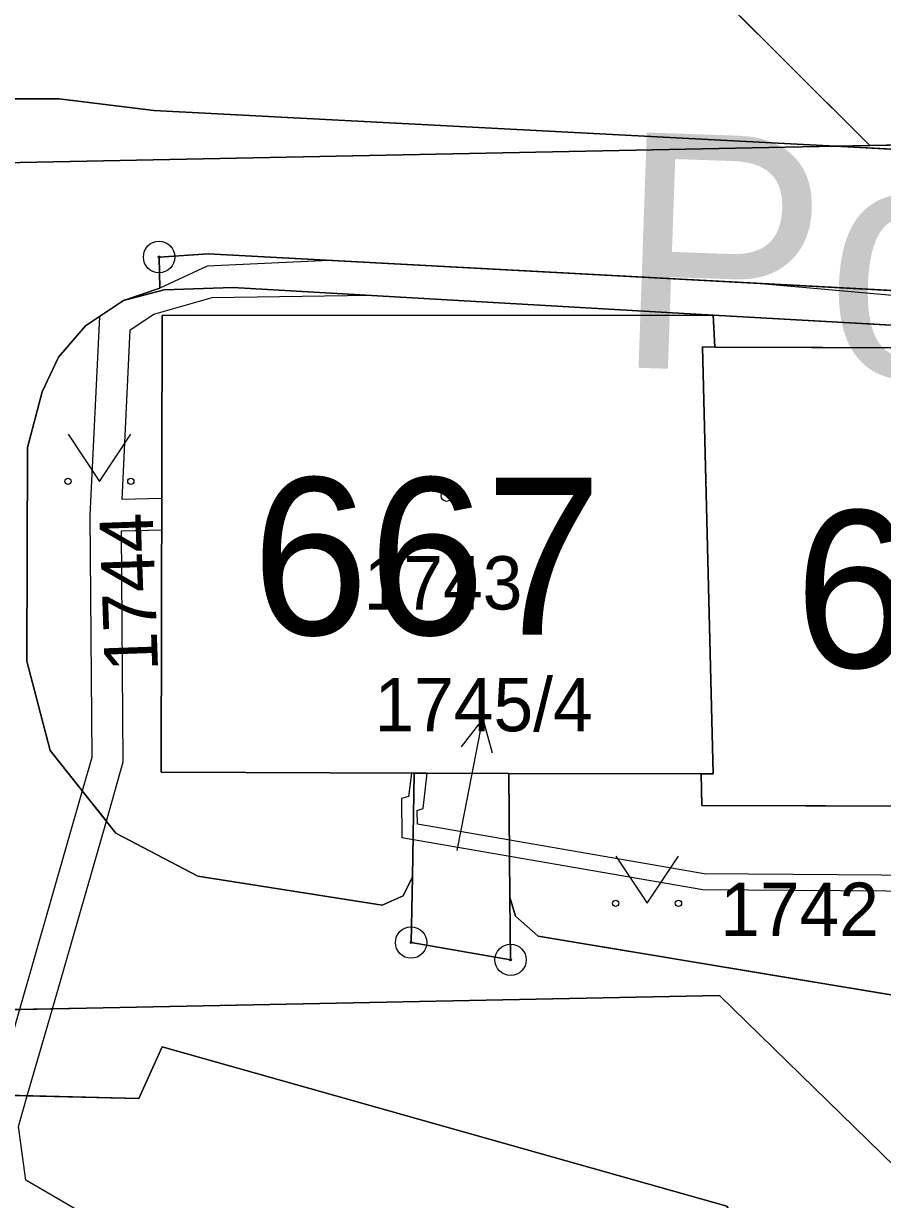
# Model space of a CAD drawing. Extents: x -689422 to -685210, y -987725 to -982160.
# Drawn here: x -687117.04 to -687089.67, y -984996.88 to -984959.41 of the extents above; entities that cross this region are included whole.
import ezdxf

# ---------------------------------------------------------------- set-up
doc = ezdxf.new("R2010")
doc.units = 0
for name, color, linetype in [('KN_Budovy', 7, 'Continuous'), ('KN_Budovy_cisla_domovni', 7, 'Continuous'), ('KN_Hranice_parcel', 7, 'Continuous'), ('KN_Parcelni cisla', 7, 'Continuous'), ('KN_Parcelni cisla_sipky', 7, 'Continuous'), ('KN_Polygon parcely', 7, 'Continuous'), ('KN_Popisy_pomistni nazvy nazvy ulic', 7, 'Continuous'), ('KN_POZEMKY_OSTATNI PLOCHA', 7, 'Continuous'), ('KN_POZEMKY_TTP', 7, 'Continuous'), ('KN_POZEMKY_ZASTAVENA PLOCHA', 7, 'Continuous'), ('KN_VYUZITI_17_ostatni plocha_ostatni komunikace', 7, 'Continuous'), ('KN_VYUZITI_19_ostatni plocha_zelen', 7, 'Continuous'), ('KN_VYUZITI_26_ostatni plocha_jina plocha', 7, 'Continuous'), ('KN_Věcná břemena k části', 7, 'Continuous'), ('KN_Značky bodu BP', 7, 'Continuous'), ('KN_Značky budov', 7, 'Continuous'), ('KN_Značky kultur', 7, 'Continuous')]:
    doc.layers.add(name, color=color, linetype=linetype)

msp = doc.modelspace()

# ---------------------------------------------------------------- linework, layer by layer
at = {"layer": 'KN_Budovy'}
for points in [[(-687112.65, -984983.26), (-687104.59, -984983.29), (-687101.58, -984983.3), (-687095.45, -984983.32), (-687095.06, -984983.32), (-687095.4, -984969.71), (-687095.01, -984969.72), (-687095.06, -984968.7), (-687112.62, -984968.71)], [(-687087.53, -984984.35), (-687084.53, -984984.36), (-687078.25, -984984.39), (-687077.9, -984984.4), (-687078.19, -984970.82), (-687077.84, -984970.81), (-687077.86, -984969.78), (-687095.01, -984969.72), (-687095.4, -984969.71), (-687095.06, -984983.32), (-687095.45, -984983.32), (-687095.42, -984984.32)]]:
    msp.add_lwpolyline(points, close=True, dxfattribs=at)
at = {"layer": 'KN_Hranice_parcel'}
for p, q in [((-687142.47, -984911.12), (-687090.07, -984963.3)), ((-687090.07, -984963.3), (-687035.95, -984962.21)), ((-687091.17, -984963.32), (-687090.07, -984963.3)), ((-687063.56, -984970.47), (-687095.06, -984968.7)), ((-687095.06, -984968.7), (-687095.01, -984969.72)), ((-687104.65, -984986.6), (-687104.59, -984983.29)), ((-687104.59, -984983.29), (-687101.58, -984983.3)), ((-687095.45, -984983.32), (-687101.58, -984983.3)), ((-687101.58, -984983.3), (-687101.54, -984987.24))]:
    msp.add_line(p, q, dxfattribs=at)
for points in [[(-687134.89, -984964.2), (-687134.89, -984961.86), (-687115.9, -984961.81), (-687112.89, -984962.18), (-687091.17, -984963.32)], [(-687134.89, -984964.2), (-687117.15, -984963.84), (-687091.17, -984963.32)], [(-687091.17, -984963.32), (-687049.25, -984965.53), (-687046.44, -984965.96), (-687043.45, -984967.11), (-687041, -984969.33), (-687039.15, -984972.8), (-687038.42, -984976.8), (-687038.47, -984988.85), (-687038.62, -984991.89), (-687032.34, -984991.79), (-687032.31, -984993.89), (-687038.76, -984994.06), (-687038.99, -985000)], [(-687113.85, -984968.24), (-687112.7, -984967.84), (-687112.72, -984966.85), (-687111.16, -984966.75), (-687063.54, -984969.3), (-687063.56, -984970.47)], [(-687095.06, -984968.7), (-687110.37, -984967.82), (-687112.56, -984967.9), (-687113.85, -984968.24)], [(-687113.85, -984968.24), (-687115.06, -984969.04), (-687115.93, -984970.04), (-687116.45, -984971.15), (-687116.91, -984972.92), (-687116.93, -984979.73), (-687116.19, -984982.57), (-687114.1, -984985.2), (-687111.49, -984986.57), (-687105.61, -984987.5), (-687104.94, -984987.2), (-687104.65, -984986.6)], [(-687095.06, -984968.7), (-687112.62, -984968.71), (-687112.65, -984983.26), (-687104.59, -984983.29)], [(-687095.01, -984969.72), (-687095.4, -984969.71), (-687095.06, -984983.32), (-687095.45, -984983.32)], [(-687095.01, -984969.72), (-687077.86, -984969.78), (-687077.84, -984970.81)], [(-687095.45, -984983.32), (-687095.42, -984984.32), (-687087.53, -984984.35)], [(-687101.54, -984987.24), (-687101.52, -984989.24), (-687104.69, -984988.69), (-687104.65, -984986.6)], [(-687101.54, -984987.24), (-687101.36, -984987.85), (-687100.64, -984988.49), (-687088.69, -984990.47), (-687088.1, -984990.21), (-687087.69, -984989.66)], [(-687039.26, -985009.93), (-687039.43, -984996.06), (-687049.06, -984996.18), (-687054.78, -984996.25), (-687088.42, -984996.66), (-687094.86, -984990.38), (-687115.03, -984990.78), (-687134.93, -984991.18)], [(-687134.93, -984991.18), (-687134.93, -984993.12), (-687113.36, -984993.66), (-687112.62, -984992.01), (-687094.63, -984997.09), (-687093.03, -984999.73), (-687092.25, -985003.03), (-687092.26, -985008.75)]]:
    msp.add_lwpolyline(points, dxfattribs=at)
at = {"layer": 'KN_Parcelni cisla_sipky'}
for p, q in [((-687102.407, -984981.564), (-687103.09, -984982.452)), ((-687102.98, -984984.51), (-687102.407, -984981.564)), ((-687102.407, -984981.564), (-687102.107, -984982.643)), ((-687103.22, -984985.76), (-687102.98, -984984.51))]:
    msp.add_line(p, q, dxfattribs=at)
at = {"layer": 'KN_Polygon parcely'}
for points in [[(-687035.95, -984962.21), (-687019.2, -984936.37), (-687068.02, -984905.78), (-687092.95, -984890.15), (-687110.45, -984866.53), (-687121.52, -984879.68), (-687121.76, -984881.07), (-687136.57, -984902.88), (-687142.47, -984911.12), (-687090.07, -984963.3)], [(-687161.13, -985030.64), (-687141.46, -985030.23), (-687143.35, -984991.35), (-687142.57, -984967.37), (-687142.81, -984964.36), (-687134.89, -984964.2), (-687134.89, -984961.86), (-687115.9, -984961.81), (-687112.89, -984962.18), (-687091.17, -984963.32), (-687090.07, -984963.3), (-687142.47, -984911.12), (-687148.73, -984919.87), (-687143.89, -985028.73), (-687163.32, -985029.94), (-687162.57, -985065.19), (-687161.67, -985065.11)], [(-687117.15, -984963.84), (-687091.17, -984963.32), (-687112.89, -984962.18), (-687115.9, -984961.81), (-687134.89, -984961.86), (-687134.89, -984964.2)], [(-687134.93, -984991.18), (-687115.03, -984990.78), (-687094.86, -984990.38), (-687088.42, -984996.66), (-687054.78, -984996.25), (-687049.06, -984996.18), (-687039.43, -984996.06), (-687039.26, -985009.93), (-687038.99, -985000), (-687038.76, -984994.06), (-687032.31, -984993.89), (-687032.34, -984991.79), (-687038.62, -984991.89), (-687038.47, -984988.85), (-687038.42, -984976.8), (-687039.15, -984972.8), (-687041, -984969.33), (-687043.45, -984967.11), (-687046.44, -984965.96), (-687049.25, -984965.53), (-687091.17, -984963.32), (-687117.15, -984963.84), (-687134.89, -984964.2)], [(-687095.06, -984968.7), (-687063.56, -984970.47), (-687063.54, -984969.3), (-687111.16, -984966.75), (-687112.72, -984966.85), (-687112.7, -984967.84), (-687113.85, -984968.24), (-687112.56, -984967.9), (-687110.37, -984967.82)], [(-687095.06, -984968.7), (-687110.37, -984967.82), (-687112.56, -984967.9), (-687113.85, -984968.24), (-687115.06, -984969.04), (-687115.93, -984970.04), (-687116.45, -984971.15), (-687116.91, -984972.92), (-687116.93, -984979.73), (-687116.19, -984982.57), (-687114.1, -984985.2), (-687111.49, -984986.57), (-687105.61, -984987.5), (-687104.94, -984987.2), (-687104.65, -984986.6), (-687104.59, -984983.29), (-687112.65, -984983.26), (-687112.62, -984968.71)], [(-687101.58, -984983.3), (-687095.45, -984983.32), (-687095.06, -984983.32), (-687095.4, -984969.71), (-687095.01, -984969.72), (-687095.06, -984968.7), (-687112.62, -984968.71), (-687112.65, -984983.26), (-687104.59, -984983.29)], [(-687095.4, -984969.71), (-687095.06, -984983.32), (-687095.45, -984983.32), (-687095.42, -984984.32), (-687087.53, -984984.35), (-687084.53, -984984.36), (-687078.25, -984984.39), (-687077.9, -984984.4), (-687078.19, -984970.82), (-687077.84, -984970.81), (-687077.86, -984969.78), (-687095.01, -984969.72)], [(-687101.54, -984987.24), (-687101.58, -984983.3), (-687104.59, -984983.29), (-687104.65, -984986.6), (-687104.69, -984988.69), (-687101.52, -984989.24)], [(-687088.69, -984990.47), (-687088.1, -984990.21), (-687087.69, -984989.66), (-687087.53, -984984.35), (-687095.42, -984984.32), (-687095.45, -984983.32), (-687101.58, -984983.3), (-687101.54, -984987.24), (-687101.36, -984987.85), (-687100.64, -984988.49)], [(-687092.26, -985008.75), (-687092.25, -985003.03), (-687093.03, -984999.73), (-687094.63, -984997.09), (-687112.62, -984992.01), (-687113.36, -984993.66), (-687134.93, -984993.12), (-687134.93, -984991.18), (-687143.35, -984991.35), (-687141.46, -985030.23), (-687161.13, -985030.64), (-687161.67, -985065.11), (-687146.86, -985065.35), (-687121.83, -985065.3), (-687091.9, -985065.24)]]:
    msp.add_lwpolyline(points, close=True, dxfattribs=at)
for points in [[(-687035.95, -984962.21), (-687090.07, -984963.3), (-687091.17, -984963.32), (-687049.25, -984965.53)], [(-687088.69, -984990.47), (-687100.64, -984988.49), (-687101.36, -984987.85), (-687101.54, -984987.24), (-687101.52, -984989.24), (-687104.69, -984988.69), (-687104.65, -984986.6), (-687104.94, -984987.2), (-687105.61, -984987.5), (-687111.49, -984986.57), (-687114.1, -984985.2), (-687116.19, -984982.57), (-687116.93, -984979.73), (-687116.91, -984972.92), (-687116.45, -984971.15), (-687115.93, -984970.04), (-687115.06, -984969.04), (-687113.85, -984968.24), (-687112.7, -984967.84), (-687112.72, -984966.85), (-687111.16, -984966.75), (-687063.54, -984969.3)], [(-687063.56, -984970.47), (-687095.06, -984968.7), (-687095.01, -984969.72), (-687077.86, -984969.78)], [(-687088.42, -984996.66), (-687094.86, -984990.38), (-687115.03, -984990.78), (-687134.93, -984991.18), (-687134.93, -984993.12), (-687113.36, -984993.66), (-687112.62, -984992.01), (-687094.63, -984997.09), (-687093.03, -984999.73), (-687092.25, -985003.03), (-687092.26, -985008.75), (-687086.26, -985008.71)]]:
    msp.add_lwpolyline(points, dxfattribs=at)
at = {"layer": 'KN_POZEMKY_OSTATNI PLOCHA'}
for p, q in [((-687134.89, -984961.86), (-687115.9, -984961.81)), ((-687115.9, -984961.81), (-687112.89, -984962.18)), ((-687112.89, -984962.18), (-687091.17, -984963.32)), ((-687090.07, -984963.3), (-687035.95, -984962.21)), ((-687117.15, -984963.84), (-687091.17, -984963.32)), ((-687091.17, -984963.32), (-687117.15, -984963.84)), ((-687091.17, -984963.32), (-687090.07, -984963.3)), ((-687091.17, -984963.32), (-687049.25, -984965.53)), ((-687049.25, -984965.53), (-687091.17, -984963.32)), ((-687111.16, -984966.75), (-687112.72, -984966.85)), ((-687112.72, -984966.85), (-687111.16, -984966.75)), ((-687112.72, -984966.85), (-687112.7, -984967.84)), ((-687112.7, -984967.84), (-687112.72, -984966.85)), ((-687063.54, -984969.3), (-687111.16, -984966.75)), ((-687111.16, -984966.75), (-687063.54, -984969.3)), ((-687112.7, -984967.84), (-687113.85, -984968.24)), ((-687113.85, -984968.24), (-687112.7, -984967.84)), ((-687112.56, -984967.9), (-687113.85, -984968.24)), ((-687113.85, -984968.24), (-687112.56, -984967.9)), ((-687110.37, -984967.82), (-687112.56, -984967.9)), ((-687112.56, -984967.9), (-687110.37, -984967.82)), ((-687095.06, -984968.7), (-687110.37, -984967.82)), ((-687110.37, -984967.82), (-687095.06, -984968.7)), ((-687113.85, -984968.24), (-687115.06, -984969.04)), ((-687115.06, -984969.04), (-687113.85, -984968.24)), ((-687112.62, -984968.71), (-687112.65, -984983.26)), ((-687095.06, -984968.7), (-687112.62, -984968.71)), ((-687063.56, -984970.47), (-687095.06, -984968.7)), ((-687095.06, -984968.7), (-687063.56, -984970.47)), ((-687095.01, -984969.72), (-687095.06, -984968.7)), ((-687115.06, -984969.04), (-687115.93, -984970.04)), ((-687115.93, -984970.04), (-687115.06, -984969.04)), ((-687077.86, -984969.78), (-687095.01, -984969.72)), ((-687115.93, -984970.04), (-687116.45, -984971.15)), ((-687116.45, -984971.15), (-687115.93, -984970.04)), ((-687116.45, -984971.15), (-687116.91, -984972.92)), ((-687116.91, -984972.92), (-687116.45, -984971.15)), ((-687116.91, -984972.92), (-687116.93, -984979.73)), ((-687116.93, -984979.73), (-687116.91, -984972.92)), ((-687116.93, -984979.73), (-687116.19, -984982.57)), ((-687116.19, -984982.57), (-687116.93, -984979.73)), ((-687116.19, -984982.57), (-687114.1, -984985.2)), ((-687114.1, -984985.2), (-687116.19, -984982.57)), ((-687112.65, -984983.26), (-687104.59, -984983.29)), ((-687104.65, -984986.6), (-687104.59, -984983.29)), ((-687104.59, -984983.29), (-687104.65, -984986.6)), ((-687104.59, -984983.29), (-687101.58, -984983.3)), ((-687101.58, -984983.3), (-687101.54, -984987.24)), ((-687101.54, -984987.24), (-687101.58, -984983.3)), ((-687101.58, -984983.3), (-687095.45, -984983.32)), ((-687095.45, -984983.32), (-687095.42, -984984.32)), ((-687095.42, -984984.32), (-687087.53, -984984.35)), ((-687114.1, -984985.2), (-687111.49, -984986.57)), ((-687111.49, -984986.57), (-687114.1, -984985.2)), ((-687111.49, -984986.57), (-687105.61, -984987.5)), ((-687105.61, -984987.5), (-687111.49, -984986.57)), ((-687104.94, -984987.2), (-687104.65, -984986.6)), ((-687104.65, -984986.6), (-687104.94, -984987.2)), ((-687104.65, -984986.6), (-687104.69, -984988.69)), ((-687104.69, -984988.69), (-687104.65, -984986.6)), ((-687105.61, -984987.5), (-687104.94, -984987.2)), ((-687104.94, -984987.2), (-687105.61, -984987.5)), ((-687101.52, -984989.24), (-687101.54, -984987.24)), ((-687101.54, -984987.24), (-687101.36, -984987.85)), ((-687101.54, -984987.24), (-687101.52, -984989.24)), ((-687101.36, -984987.85), (-687101.54, -984987.24)), ((-687101.36, -984987.85), (-687100.64, -984988.49)), ((-687100.64, -984988.49), (-687101.36, -984987.85)), ((-687100.64, -984988.49), (-687088.69, -984990.47)), ((-687088.69, -984990.47), (-687100.64, -984988.49)), ((-687104.69, -984988.69), (-687101.52, -984989.24)), ((-687101.52, -984989.24), (-687104.69, -984988.69)), ((-687094.86, -984990.38), (-687115.03, -984990.78)), ((-687115.03, -984990.78), (-687094.86, -984990.38)), ((-687088.42, -984996.66), (-687094.86, -984990.38)), ((-687094.86, -984990.38), (-687088.42, -984996.66)), ((-687115.03, -984990.78), (-687134.93, -984991.18)), ((-687134.93, -984991.18), (-687115.03, -984990.78)), ((-687112.62, -984992.01), (-687113.36, -984993.66)), ((-687113.36, -984993.66), (-687112.62, -984992.01)), ((-687094.63, -984997.09), (-687112.62, -984992.01)), ((-687112.62, -984992.01), (-687094.63, -984997.09)), ((-687113.36, -984993.66), (-687134.93, -984993.12)), ((-687134.93, -984993.12), (-687113.36, -984993.66))]:
    msp.add_line(p, q, dxfattribs=at)
at = {"layer": 'KN_POZEMKY_TTP'}
for p, q in [((-687090.07, -984963.3), (-687142.47, -984911.12)), ((-687142.47, -984911.12), (-687090.07, -984963.3)), ((-687115.9, -984961.81), (-687134.89, -984961.86)), ((-687112.89, -984962.18), (-687115.9, -984961.81)), ((-687091.17, -984963.32), (-687112.89, -984962.18)), ((-687035.95, -984962.21), (-687090.07, -984963.3)), ((-687090.07, -984963.3), (-687091.17, -984963.32))]:
    msp.add_line(p, q, dxfattribs=at)
at = {"layer": 'KN_POZEMKY_ZASTAVENA PLOCHA'}
for p, q in [((-687112.65, -984983.26), (-687112.62, -984968.71)), ((-687112.62, -984968.71), (-687095.06, -984968.7)), ((-687095.06, -984968.7), (-687095.01, -984969.72)), ((-687095.06, -984983.32), (-687095.4, -984969.71)), ((-687095.4, -984969.71), (-687095.01, -984969.72)), ((-687095.01, -984969.72), (-687095.4, -984969.71)), ((-687095.4, -984969.71), (-687095.06, -984983.32)), ((-687095.01, -984969.72), (-687077.86, -984969.78)), ((-687104.59, -984983.29), (-687112.65, -984983.26)), ((-687101.58, -984983.3), (-687104.59, -984983.29)), ((-687095.45, -984983.32), (-687101.58, -984983.3)), ((-687095.42, -984984.32), (-687095.45, -984983.32)), ((-687095.45, -984983.32), (-687095.06, -984983.32)), ((-687095.06, -984983.32), (-687095.45, -984983.32)), ((-687087.53, -984984.35), (-687095.42, -984984.32))]:
    msp.add_line(p, q, dxfattribs=at)
at = {"layer": 'KN_VYUZITI_17_ostatni plocha_ostatni komunikace'}
for p, q in [((-687134.89, -984961.86), (-687115.9, -984961.81)), ((-687115.9, -984961.81), (-687112.89, -984962.18)), ((-687112.89, -984962.18), (-687091.17, -984963.32)), ((-687117.15, -984963.84), (-687091.17, -984963.32)), ((-687091.17, -984963.32), (-687117.15, -984963.84)), ((-687091.17, -984963.32), (-687049.25, -984965.53)), ((-687111.16, -984966.75), (-687112.72, -984966.85)), ((-687112.72, -984966.85), (-687112.7, -984967.84)), ((-687063.54, -984969.3), (-687111.16, -984966.75)), ((-687112.7, -984967.84), (-687113.85, -984968.24)), ((-687113.85, -984968.24), (-687115.06, -984969.04)), ((-687115.06, -984969.04), (-687115.93, -984970.04)), ((-687115.93, -984970.04), (-687116.45, -984971.15)), ((-687116.45, -984971.15), (-687116.91, -984972.92)), ((-687116.91, -984972.92), (-687116.93, -984979.73)), ((-687116.93, -984979.73), (-687116.19, -984982.57)), ((-687116.19, -984982.57), (-687114.1, -984985.2)), ((-687104.65, -984986.6), (-687104.59, -984983.29)), ((-687104.59, -984983.29), (-687101.58, -984983.3)), ((-687101.58, -984983.3), (-687101.54, -984987.24)), ((-687114.1, -984985.2), (-687111.49, -984986.57)), ((-687111.49, -984986.57), (-687105.61, -984987.5)), ((-687104.94, -984987.2), (-687104.65, -984986.6)), ((-687104.65, -984986.6), (-687104.69, -984988.69)), ((-687104.69, -984988.69), (-687104.65, -984986.6)), ((-687105.61, -984987.5), (-687104.94, -984987.2)), ((-687101.52, -984989.24), (-687101.54, -984987.24)), ((-687101.54, -984987.24), (-687101.36, -984987.85)), ((-687101.54, -984987.24), (-687101.52, -984989.24)), ((-687101.36, -984987.85), (-687100.64, -984988.49)), ((-687100.64, -984988.49), (-687088.69, -984990.47)), ((-687104.69, -984988.69), (-687101.52, -984989.24)), ((-687101.52, -984989.24), (-687104.69, -984988.69)), ((-687094.86, -984990.38), (-687115.03, -984990.78)), ((-687115.03, -984990.78), (-687094.86, -984990.38)), ((-687088.42, -984996.66), (-687094.86, -984990.38)), ((-687094.86, -984990.38), (-687088.42, -984996.66)), ((-687115.03, -984990.78), (-687134.93, -984991.18)), ((-687134.93, -984991.18), (-687115.03, -984990.78)), ((-687112.62, -984992.01), (-687113.36, -984993.66)), ((-687094.63, -984997.09), (-687112.62, -984992.01)), ((-687113.36, -984993.66), (-687134.93, -984993.12))]:
    msp.add_line(p, q, dxfattribs=at)
at = {"layer": 'KN_VYUZITI_19_ostatni plocha_zelen'}
for p, q in [((-687112.72, -984966.85), (-687111.16, -984966.75)), ((-687112.7, -984967.84), (-687112.72, -984966.85)), ((-687111.16, -984966.75), (-687063.54, -984969.3)), ((-687113.85, -984968.24), (-687112.7, -984967.84)), ((-687112.56, -984967.9), (-687113.85, -984968.24)), ((-687113.85, -984968.24), (-687112.56, -984967.9)), ((-687110.37, -984967.82), (-687112.56, -984967.9)), ((-687112.56, -984967.9), (-687110.37, -984967.82)), ((-687095.06, -984968.7), (-687110.37, -984967.82)), ((-687110.37, -984967.82), (-687095.06, -984968.7)), ((-687115.06, -984969.04), (-687113.85, -984968.24)), ((-687112.62, -984968.71), (-687112.65, -984983.26)), ((-687095.06, -984968.7), (-687112.62, -984968.71)), ((-687063.56, -984970.47), (-687095.06, -984968.7)), ((-687095.06, -984968.7), (-687063.56, -984970.47)), ((-687095.01, -984969.72), (-687095.06, -984968.7)), ((-687115.93, -984970.04), (-687115.06, -984969.04)), ((-687077.86, -984969.78), (-687095.01, -984969.72)), ((-687116.45, -984971.15), (-687115.93, -984970.04)), ((-687116.91, -984972.92), (-687116.45, -984971.15)), ((-687116.93, -984979.73), (-687116.91, -984972.92)), ((-687116.19, -984982.57), (-687116.93, -984979.73)), ((-687114.1, -984985.2), (-687116.19, -984982.57)), ((-687112.65, -984983.26), (-687104.59, -984983.29)), ((-687104.59, -984983.29), (-687104.65, -984986.6)), ((-687101.54, -984987.24), (-687101.58, -984983.3)), ((-687101.58, -984983.3), (-687095.45, -984983.32)), ((-687095.45, -984983.32), (-687095.42, -984984.32)), ((-687095.42, -984984.32), (-687087.53, -984984.35)), ((-687111.49, -984986.57), (-687114.1, -984985.2)), ((-687105.61, -984987.5), (-687111.49, -984986.57)), ((-687104.65, -984986.6), (-687104.94, -984987.2)), ((-687104.94, -984987.2), (-687105.61, -984987.5)), ((-687101.36, -984987.85), (-687101.54, -984987.24)), ((-687100.64, -984988.49), (-687101.36, -984987.85)), ((-687088.69, -984990.47), (-687100.64, -984988.49))]:
    msp.add_line(p, q, dxfattribs=at)
at = {"layer": 'KN_VYUZITI_26_ostatni plocha_jina plocha'}
for p, q in [((-687090.07, -984963.3), (-687035.95, -984962.21)), ((-687091.17, -984963.32), (-687090.07, -984963.3)), ((-687049.25, -984965.53), (-687091.17, -984963.32)), ((-687113.36, -984993.66), (-687112.62, -984992.01)), ((-687112.62, -984992.01), (-687094.63, -984997.09)), ((-687134.93, -984993.12), (-687113.36, -984993.66))]:
    msp.add_line(p, q, dxfattribs=at)
at = {"layer": 'KN_Věcná břemena k části'}
for points in [[(-687086.36, -984968.34), (-687093.9, -984967.67), (-687107.3, -984966.96), (-687111.19, -984967.14), (-687112.7, -984967.84), (-687113.85, -984968.24), (-687114.62, -984968.75), (-687114.93, -984975.07), (-687114.86, -984982.79), (-687115.17, -984983.86), (-687114.4, -984984.82), (-687113.86, -984982.93), (-687113.92, -984975.57), (-687112.63, -984975.54), (-687112.63, -984974.54), (-687113.9, -984974.57), (-687113.64, -984969.17), (-687112.89, -984968.67), (-687111.03, -984968.14), (-687106.02, -984968.07), (-687095.06, -984968.7), (-687087.76, -984969.11)], [(-687088.29, -984986.55), (-687095.35, -984986.5), (-687104.49, -984984.92), (-687104.5, -984984.48), (-687104.31, -984984.42), (-687104.18, -984983.29), (-687104.59, -984983.29), (-687104.68, -984983.29), (-687104.77, -984984.04), (-687105, -984984.1), (-687104.99, -984985.34), (-687095.39, -984987), (-687088.1, -984987.05)], [(-687114.4, -984984.82), (-687115.17, -984983.86), (-687117.17, -984990.82), (-687117.95, -984993.55), (-687118.05, -984993.9), (-687119.51, -984993.51), (-687120.71, -984993.18), (-687134.93, -984993.12), (-687141.65, -984992.94), (-687143.31, -984992.24), (-687145.55, -984991.29)], [(-687114.4, -984984.82), (-687115.17, -984983.86), (-687117.17, -984990.82), (-687117.95, -984993.55), (-687118.05, -984993.9), (-687119.51, -984993.51), (-687120.71, -984993.18), (-687134.93, -984993.12), (-687141.65, -984992.94), (-687143.31, -984992.24), (-687145.55, -984991.29)], [(-687145.51, -984992.4), (-687143.25, -984993.35), (-687141.85, -984993.94), (-687120.85, -984994.18), (-687118.16, -984994.91), (-687117.89, -984996.86), (-687115.04, -984998.61), (-687115.05, -984997.38), (-687116.97, -984996.26), (-687117.2, -984994.55), (-687116.92, -984993.57), (-687116.12, -984990.8), (-687114.4, -984984.82)], [(-687145.51, -984992.4), (-687143.25, -984993.35), (-687141.85, -984993.94), (-687120.85, -984994.18), (-687118.16, -984994.91), (-687117.89, -984996.86), (-687115.04, -984998.61), (-687115.05, -984997.38), (-687116.97, -984996.26), (-687117.2, -984994.55), (-687116.92, -984993.57), (-687116.12, -984990.8), (-687114.4, -984984.82)]]:
    msp.add_lwpolyline(points, dxfattribs=at)
at = {"layer": 'KN_Značky bodu BP'}
for centre, radius in [((-687112.72, -984966.85), 0.5), ((-687112.72, -984966.85), 0.0303), ((-687104.69, -984988.69), 0.5), ((-687104.69, -984988.69), 0.0303), ((-687101.52, -984989.24), 0.5), ((-687101.52, -984989.24), 0.0303)]:
    msp.add_circle(centre, radius, dxfattribs=at)
at = {"layer": 'KN_Značky budov'}
msp.add_circle((-687103.557, -984974.459), 0.175, dxfattribs=at)
at = {"layer": 'KN_Značky kultur'}
for points in [[(-687115.62, -984972.499), (-687114.62, -984974), (-687113.62, -984972.499)], [(-687098.17, -984985.939), (-687097.17, -984987.44), (-687096.17, -984985.939)]]:
    msp.add_lwpolyline(points, dxfattribs=at)
for centre in [(-687115.62, -984973.999), (-687113.62, -984973.999), (-687098.17, -984987.439), (-687096.17, -984987.439)]:
    msp.add_circle(centre, 0.1, dxfattribs=at)

# ---------------------------------------------------------------- texts
at = {"layer": 'KN_Budovy_cisla_domovni'}
for s, p in [('667', (-687109.764, -984978.884)), ('668', (-687092.462, -984979.929))]:
    msp.add_text(s, height=5, dxfattribs=at).set_placement(p)
at = {"layer": 'KN_Parcelni cisla'}
msp.add_text('1744', height=1.7, rotation=92, dxfattribs=at).set_placement((-687112.75, -984980.03))
for s, p in [('1743', (-687106.2, -984978.08)), ('1745/4', (-687105.857, -984981.96)), ('1742', (-687094.84, -984988.48))]:
    msp.add_text(s, height=1.7, dxfattribs=at).set_placement(p)
at = {"layer": 'KN_Popisy_pomistni nazvy nazvy ulic'}
msp.add_text('Podlesí', height=7.5, rotation=358, dxfattribs=at).set_placement((-687098.264, -984970.35))

doc.saveas('drawing.dxf')
